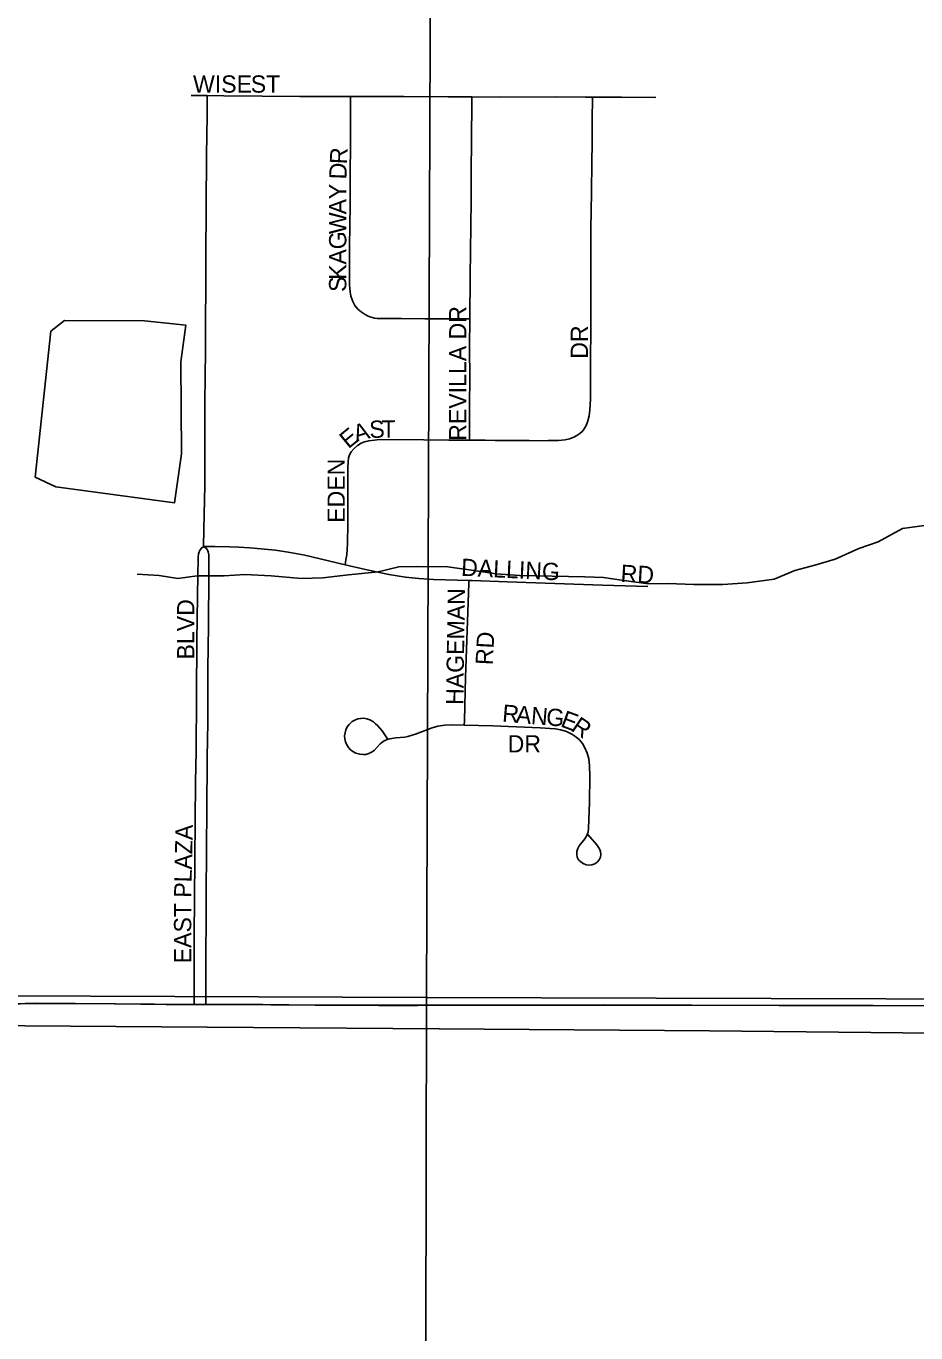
# Model space of a CAD drawing. Extents: x 1443599 to 1910620, y 1028088 to 1361369.
# Drawn here: x 1706081 to 1708657, y 1312563 to 1316348 of the extents above; entities that cross this region are included whole.
import ezdxf

# ---------------------------------------------------------------- set-up
doc = ezdxf.new("R2010")
doc.units = 0
for name, color, linetype in [('GM_X_City_Street', 7, 'Continuous'), ('GM_X_City_Street_Text', 7, 'Continuous'), ('GM_X_Corporation', 7, 'Continuous'), ('GM_X_Minor_Lake', 7, 'Continuous'), ('GM_X_Minor_River', 7, 'Continuous'), ('GM_X_Section', 7, 'Continuous'), ('GM_X_State_Route', 7, 'Continuous')]:
    doc.layers.add(name, color=color, linetype=linetype)

msp = doc.modelspace()

# ---------------------------------------------------------------- linework, layer by layer
at = {"layer": 'GM_X_City_Street'}
for points in [[(1706558.6, 1316147.7), (1706605.4, 1316147.4)], [(1706595, 1314841.5), (1706596.1, 1314890.3), (1706598.4, 1315018.6), (1706599, 1315258.3), (1706600.1, 1315409.3), (1706601.7, 1315678.6), (1706603.8, 1315974.1), (1706605, 1316090.9), (1706605.3, 1316134.8), (1706605.4, 1316147.4)], [(1706605.4, 1316147.4), (1706653.6, 1316147), (1706765, 1316145.3), (1706873.2, 1316144.9), (1707020.7, 1316144.7)], [(1707365.5, 1315500.2), (1707355.3, 1315500.2), (1707307.3, 1315500.2), (1707235.9, 1315500.6), (1707167.8, 1315501.5), (1707125.6, 1315501.5), (1707107, 1315501.5), (1707097.6, 1315501.9), (1707089.7, 1315502.8), (1707083, 1315504.5), (1707076.7, 1315506.4), (1707069.9, 1315509.6), (1707062.3, 1315513.5), (1707051.2, 1315520.5), (1707041.3, 1315529.1), (1707033.2, 1315539.4), (1707026.8, 1315550.8), (1707021.5, 1315566.3), (1707018.9, 1315579.1), (1707017.4, 1315598.7), (1707017.2, 1315634.7), (1707017.8, 1315710.1), (1707019.5, 1315831.3), (1707019.4, 1315860.8), (1707019.6, 1315913.2), (1707019.9, 1316012.2), (1707020.1, 1316081), (1707020.4, 1316110.4), (1707020.7, 1316144.7)], [(1707020.7, 1316144.7), (1707063.4, 1316144.6), (1707174.9, 1316145), (1707302.8, 1316143.7), (1707371.4, 1316143.4)], [(1707365.2, 1315149.2), (1707409.7, 1315148.8), (1707439.1, 1315148.6), (1707461.9, 1315148.4), (1707481.5, 1315148.3), (1707501.1, 1315148.2), (1707537.1, 1315148), (1707573.2, 1315147.6), (1707592.8, 1315147.8), (1707622.2, 1315148.3), (1707641.8, 1315150.2), (1707654.5, 1315153.4), (1707666.6, 1315158.1), (1707675.1, 1315163), (1707684.1, 1315168.8), (1707691.6, 1315175.3), (1707696.7, 1315182.1), (1707703.2, 1315193.5), (1707707.4, 1315205.6), (1707710.7, 1315219.6), (1707713, 1315236.9), (1707713.9, 1315251.8), (1707714.6, 1315267.8), (1707715.2, 1315385.5), (1707715.7, 1315467), (1707715.9, 1315634.9), (1707715.9, 1315700), (1707715.9, 1315769.2), (1707716.5, 1315805.2), (1707720.2, 1316016.8), (1707720.2, 1316084.7), (1707720.9, 1316131.9), (1707721, 1316143.1)], [(1707365.5, 1315500.2), (1707366.4, 1315623.5), (1707369.3, 1315843), (1707369.6, 1315915), (1707370.2, 1316029.6), (1707371.2, 1316118), (1707371.4, 1316143.4)], [(1707371.4, 1316143.4), (1707455.9, 1316143.1), (1707617.5, 1316143.7), (1707700.2, 1316143.2), (1707721, 1316143.1)], [(1707721, 1316143.1), (1707804.4, 1316142.4), (1707903.9, 1316142)], [(1707365.2, 1315149.2), (1707365.2, 1315159.8), (1707365.2, 1315255.9), (1707365.6, 1315324.9), (1707365, 1315420.3), (1707365.5, 1315500.2)], [(1707004.7, 1314788.2), (1707007, 1314802.4), (1707009.3, 1314816.9), (1707011, 1314833.8), (1707011.6, 1314849), (1707012.2, 1314909), (1707012.7, 1314963.8), (1707012.7, 1314986), (1707012.7, 1315033.2), (1707012.7, 1315069.9), (1707013.3, 1315086.8), (1707014.4, 1315097.8), (1707017.1, 1315107.1), (1707021.9, 1315115.6), (1707030.4, 1315125.4), (1707040.5, 1315133.9), (1707051.6, 1315140.6), (1707060.6, 1315144.4), (1707073.3, 1315147.7), (1707089.4, 1315149.7), (1707103.2, 1315150.8), (1707233, 1315150), (1707305.1, 1315149.6), (1707365.2, 1315149.2)], [(1706567.8, 1313514.7), (1706567.8, 1313548.8), (1706567.8, 1313612.1), (1706568.1, 1313716.5), (1706568.3, 1313821.5), (1706571.8, 1314159.3), (1706573.2, 1314247.8), (1706575.4, 1314569.3), (1706578.4, 1314759.4), (1706579, 1314803.9), (1706579.1, 1314810.4), (1706580.1, 1314820), (1706581.7, 1314826.2), (1706585, 1314832), (1706588.8, 1314836.6), (1706595, 1314841.5)], [(1706595, 1314841.5), (1706627.5, 1314841), (1706669.7, 1314840.3), (1706696.6, 1314839.5), (1706728.4, 1314837.4), (1706760.2, 1314834.6), (1706803.4, 1314830.4), (1706845.9, 1314823.8), (1706887.8, 1314815.9), (1707004.7, 1314788.2)], [(1706601.2, 1313514.7), (1706601.5, 1313601.4), (1706602.9, 1313819.5), (1706603.7, 1313973.9), (1706604.1, 1314072.5), (1706605.5, 1314230.3), (1706607, 1314332.1), (1706607, 1314486.6), (1706609, 1314611.4), (1706610, 1314758.9), (1706610.2, 1314806.6), (1706610.3, 1314817.3), (1706608.4, 1314826), (1706607.3, 1314828.7), (1706605.4, 1314832.2), (1706602.1, 1314836.1), (1706595, 1314841.5)], [(1707004.7, 1314788.2), (1707063.4, 1314774.3), (1707130.8, 1314760.4), (1707179.4, 1314752.2), (1707218.5, 1314748.1), (1707261, 1314745.3), (1707362.8, 1314742.8)], [(1707349.5, 1314323.8), (1707349.8, 1314336.2), (1707351, 1314379.4), (1707353.3, 1314462.7), (1707359.6, 1314651.5), (1707362.5, 1314734.9), (1707362.8, 1314742.8)], [(1707362.8, 1314742.8), (1707372.5, 1314742.5), (1707474.1, 1314738.6), (1707749.6, 1314729.2), (1707880.7, 1314725.1)], [(1707127.6, 1314283.8), (1707112, 1314307.6), (1707105.6, 1314315.2), (1707098.6, 1314322.8), (1707093, 1314327.9), (1707086.7, 1314332.9), (1707076.2, 1314339), (1707067.7, 1314342), (1707058.8, 1314343.6), (1707049.9, 1314343.5), (1707041.1, 1314341.9), (1707032.8, 1314338.6), (1707025.2, 1314334), (1707016.3, 1314325.7), (1707011, 1314318.5), (1707007, 1314310.4), (1707004.4, 1314301.8), (1707003.3, 1314292.8), (1707003.8, 1314283.9), (1707005.8, 1314275.2), (1707009.3, 1314266.9), (1707014.3, 1314259.3), (1707020.3, 1314252.6), (1707027.4, 1314247.1), (1707035.3, 1314242.8), (1707046.8, 1314239.4), (1707055.8, 1314238.4), (1707064.7, 1314239), (1707073.3, 1314241.3), (1707081.1, 1314245.2), (1707088.3, 1314250.7), (1707106.2, 1314269.7), (1707110.7, 1314273.6), (1707114.5, 1314276.4), (1707119.4, 1314279.4), (1707124, 1314281.4), (1707129.5, 1314283.5), (1707134.1, 1314284.6), (1707151.1, 1314287.1), (1707177.2, 1314289.4), (1707186.5, 1314291), (1707201.8, 1314295.8), (1707204.9, 1314296.9), (1707208, 1314297.3), (1707229.1, 1314304.9), (1707256.8, 1314316.2), (1707273.1, 1314320.8), (1707293.2, 1314323.8), (1707316.6, 1314324.8), (1707349.5, 1314323.8)], [(1707349.5, 1314323.8), (1707431.9, 1314321.5), (1707569.7, 1314315.8), (1707612.8, 1314313.4), (1707629.5, 1314310.6), (1707645.8, 1314305.4), (1707661.4, 1314298.1), (1707672.9, 1314290.4), (1707683.2, 1314281.2), (1707692, 1314270.3), (1707698.9, 1314258.5), (1707705.6, 1314242.6), (1707710, 1314226.2), (1707712.6, 1314206), (1707713.2, 1314176), (1707711.9, 1314100.4), (1707709.5, 1314024.5), (1707707.9, 1314014.1), (1707706.5, 1314009.5), (1707704.4, 1314004), (1707699, 1313994.8), (1707682.6, 1313974), (1707678.2, 1313966.2), (1707675.6, 1313957.9), (1707675.1, 1313949.5), (1707676.8, 1313941.4), (1707680.7, 1313934), (1707686.7, 1313927.7), (1707694, 1313922.8), (1707702.2, 1313919.5), (1707710.7, 1313918.2), (1707719.3, 1313919.1), (1707727.3, 1313922.1), (1707734.2, 1313927), (1707739.8, 1313933.6), (1707743.7, 1313941.3), (1707745.2, 1313949.5), (1707744.4, 1313957.9), (1707741.3, 1313965.8), (1707733.8, 1313977.1), (1707707.5, 1314006.8)]]:
    msp.add_lwpolyline(points, dxfattribs=at)
at = {"layer": 'GM_X_Corporation'}
msp.add_lwpolyline([(1712703.3, 1313509.7), (1712562.7, 1313510.8), (1712325, 1313507.5), (1711855.4, 1313509.7), (1711658.4, 1313510.2), (1711032, 1313510.1), (1711000.4, 1313510.1), (1710720.3, 1313510.6), (1710234.5, 1313512), (1709917.2, 1313511.1), (1709348, 1313511.1), (1709068.9, 1313510.6), (1708789.8, 1313510.8), (1708533.8, 1313511.6), (1708008.5, 1313512.7), (1707542.3, 1313513.1), (1706978, 1313512.5), (1706601.2, 1313514.7), (1706567.9, 1313514.7), (1706108.5, 1313518.2), (1705995.5, 1313513.6)], dxfattribs=at)
at = {"layer": 'GM_X_Minor_Lake'}
msp.add_line((1706531.3, 1315109.4), (1706530.2, 1315241.7), dxfattribs=at)
msp.add_lwpolyline([(1706530.2, 1315241.7), (1706529.1, 1315375.9), (1706543.8, 1315481.9), (1706424.1, 1315494.7), (1706192.5, 1315496.2), (1706152.3, 1315464.5), (1706107.5, 1315042.1), (1706167.2, 1315013.7), (1706510.4, 1314967.4), (1706531.3, 1315109.4)], dxfattribs=at)
at = {"layer": 'GM_X_Minor_River'}
for points in [[(1708682.2, 1314902.2), (1708618.1, 1314893.3), (1708547.6, 1314854.3), (1708491.4, 1314835.2), (1708423, 1314804.3), (1708364.8, 1314787.2), (1708306.6, 1314772.1), (1708246.3, 1314747), (1708168.2, 1314736.2), (1708098.2, 1314731.4), (1708014.3, 1314730.7), (1707938.5, 1314733.9), (1707882.5, 1314732.8), (1707804.8, 1314744.1), (1707753, 1314751), (1707699.1, 1314753.8), (1707509.4, 1314756.9), (1707441.5, 1314762), (1707383.7, 1314770.9), (1707302, 1314782.3), (1707212.2, 1314783.7), (1707160.2, 1314782.6), (1707100, 1314767.5), (1707014, 1314758.9), (1706940, 1314750.1), (1706878, 1314749), (1706790.3, 1314756.5), (1706714.4, 1314759.7), (1706654.4, 1314756.7), (1706576.5, 1314755.9), (1706520.5, 1314748.8), (1706466.7, 1314757.7), (1706402.8, 1314760.7)], [(1712333.9, 1313417.2), (1711077.6, 1313423.4), (1710432.4, 1313421.7), (1709693.4, 1313419.6), (1709086.2, 1313427.4), (1708059.7, 1313437.9), (1707276.8, 1313444.5), (1706605.7, 1313449.4), (1705549.1, 1313456.4), (1704810.1, 1313460.3)]]:
    msp.add_lwpolyline(points, dxfattribs=at)
at = {"layer": 'GM_X_Section'}
for points in [[(1701977.7, 1318850.3), (1707260.9, 1318833.9), (1707240.3, 1313534.8), (1701893.2, 1313555.9)], [(1707260.9, 1318833.9), (1712634.3, 1318836.4), (1712593.5, 1313517.5), (1712561.5, 1313519.8), (1707240.3, 1313534.8)], [(1707240.3, 1313534.8), (1707230.9, 1308545.8), (1701932.1, 1308592.5), (1701893.2, 1313555.9)], [(1712561.5, 1313519.8), (1712581.9, 1308512.5), (1707230.9, 1308545.8), (1707240.3, 1313534.8)]]:
    msp.add_lwpolyline(points, close=True, dxfattribs=at)
at = {"layer": 'GM_X_State_Route'}
for points in [[(1705995.5, 1313513.6), (1706032.9, 1313516), (1706078.8, 1313517.4), (1706200.4, 1313517.4), (1706340.2, 1313516.6), (1706486.4, 1313514.9), (1706567.8, 1313514.7), (1706601.2, 1313514.7), (1706632.5, 1313514.9), (1706766.2, 1313514.9), (1706917.8, 1313512.8), (1707102.2, 1313511.8), (1707214.6, 1313512.1)], [(1707214.6, 1313512.1), (1707296, 1313512.2), (1707542.3, 1313513.1), (1707752.4, 1313513.6), (1707860.7, 1313512.8), (1708008.5, 1313512.7), (1708261.2, 1313511.9), (1708533.8, 1313511.6), (1708789.8, 1313510.8), (1709068.9, 1313510.6), (1709348, 1313511.1), (1709656.6, 1313511.1), (1709847, 1313511.4), (1710122.8, 1313509.9), (1710562.8, 1313511.4), (1710720.3, 1313510.6), (1710956.7, 1313510), (1711000.4, 1313510.1), (1711032, 1313510.1), (1711849.7, 1313510.3), (1712312.7, 1313511.3), (1712562.7, 1313510.8), (1712703.3, 1313509.7)]]:
    msp.add_lwpolyline(points, dxfattribs=at)

# ---------------------------------------------------------------- texts
at = {"layer": 'GM_X_City_Street_Text'}
for s, rotation, p in [('WISE', 0, (1706564.3, 1316155.8)), ('ST', 0, (1706731.5, 1316155.8)), ('R', 87.0115, (1707009.9, 1315947.6)), ('D', 87.8797, (1707008.3, 1315903.9)), ('Y', 89.9781, (1707008.2, 1315847.1)), ('A', 89.9819, (1707008.2, 1315803.2)), ('W', 89.9832, (1707008.2, 1315746)), ('G', 90.0038, (1707008.2, 1315702)), ('A', 89.9703, (1707008.1, 1315657.9)), ('K', 89.9781, (1707008.1, 1315613.9)), ('S', 90, (1707008.1, 1315578.7)), ('REVILLA DR', 90, (1707355.7, 1315147.5)), ('DR', 90, (1707707.7, 1315385.1)), ('E', 39.3682, (1707014.3, 1315122.5)), ('A', 17.1767, (1707037, 1315142.5)), ('S', 3.0616, (1707075.9, 1315154.9)), ('T', 0.3279, (1707110.4, 1315156.7)), ('EDEN', 90, (1707003.7, 1314909.9)), ('DALLING', 357.2747, (1707339.6, 1314756.5)), ('RD', 356.7973, (1707801.2, 1314739)), ('BLVD', 90, (1706568.1, 1314513.9)), ('HAGEMAN', 89.181, (1707346.9, 1314382.1)), ('RD', 86.9884, (1707431.9, 1314496.8)), ('R', 355.2343, (1707458.1, 1314334.1)), ('A', 355.2291, (1707497.6, 1314330.8)), ('N', 355.2182, (1707541.4, 1314327.2)), ('G', 355.2291, (1707585.3, 1314323.5)), ('E', 339.5687, (1707625.6, 1314320.7)), ('R', 325.6903, (1707655.8, 1314309.8)), ('DR', 0, (1707475.1, 1314244.7)), ('PLAZA', 88.7552, (1706559.3, 1313823.4)), ('EAST', 90, (1706559.3, 1313634))]:
    msp.add_text(s, height=50, rotation=rotation, dxfattribs=at).set_placement(p)

doc.saveas('drawing.dxf')
